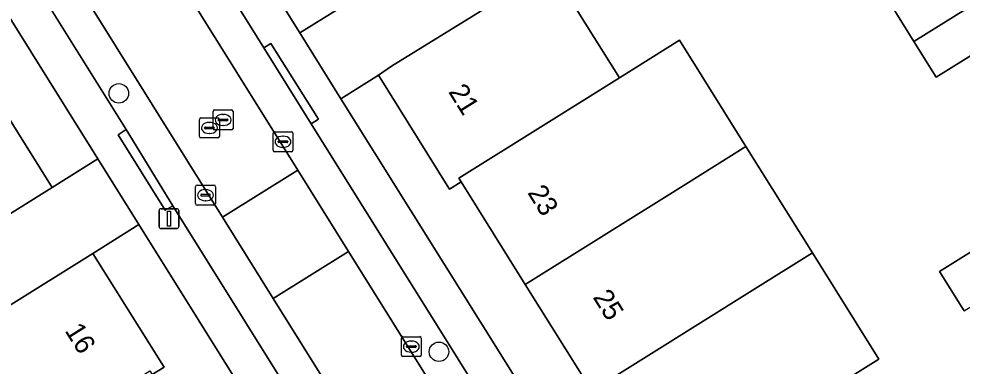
# Model space of a CAD drawing. Extents: x 159664 to 160323, y 385312 to 386115.
# Drawn here: x 159995.34 to 160042.74, y 385889.89 to 385907.34 of the extents above; entities that cross this region are included whole.
import ezdxf

# ---------------------------------------------------------------- set-up
doc = ezdxf.new("R2010")
doc.units = 0
for name, color, linetype in [('IMGEO_Boom', 7, 'Continuous'), ('IMGEO_Erf', 7, 'Continuous'), ('IMGEO_Kolk', 7, 'Continuous'), ('IMGEO_Lichtmast', 7, 'Continuous'), ('IMGEO_Pand', 7, 'Continuous'), ('IMGEO_Pand_nummerreeks', 7, 'Continuous'), ('IMGEO_Parkeervlak_open', 7, 'Continuous'), ('IMGEO_Rijbaan_lokaal_open', 7, 'Continuous'), ('IMGEO_Rioolput', 7, 'Continuous'), ('IMGEO_Voetpad_open', 7, 'Continuous')]:
    doc.layers.add(name, color=color, linetype=linetype)

msp = doc.modelspace()

# ---------------------------------------------------------------- linework, layer by layer
at = {"layer": 'IMGEO_Boom'}
for centre in [(160000.366, 385903.593), (160016.451, 385890.611)]:
    msp.add_circle(centre, 0.489, dxfattribs=at)
at = {"layer": 'IMGEO_Erf'}
for points in [[(159991.196, 385940.076), (159987.865, 385945.413), (159984.529, 385950.757), (159981.194, 385956.102), (159977.747, 385961.624), (159975.855, 385960.448), (159986.636, 385943.101), (160009.458, 385906.629), (160011.351, 385907.814), (160007.893, 385913.355), (160007.779, 385913.539), (160008.364, 385913.904), (160005.142, 385919.064), (160001.8, 385924.418), (159998.592, 385929.556), (159997.409, 385928.817), (159997.28, 385929.023), (159993.946, 385934.366), (159993.835, 385934.544), (159994.42, 385934.909)], [(159975.723, 385938.075), (159973.42, 385936.637), (159976.895, 385931.073), (159980.086, 385925.964), (159980.68, 385926.335), (159980.804, 385926.136), (159984.137, 385920.79), (159984.25, 385920.609), (159983.072, 385919.868), (159986.292, 385914.709), (159989.626, 385909.366), (159992.839, 385904.218), (159993.432, 385904.589), (159993.555, 385904.392), (159997.009, 385898.866), (159999.31, 385900.303)], [(160017.562, 385899.151), (160016.976, 385898.786), (160016.864, 385898.967), (160013.411, 385904.508), (160011.524, 385903.327), (160035.946, 385864.298), (160048.683, 385843.877), (160069.417, 385856.837), (160067.895, 385859.287), (160061.072, 385870.217), (160056.435, 385867.318), (160052.008, 385874.381), (160051.226, 385875.622), (160036.993, 385866.722), (160033.548, 385872.248), (160030.317, 385877.411), (160029.732, 385877.045), (160029.621, 385877.223), (160026.283, 385882.566), (160026.158, 385882.766), (160027.345, 385883.508), (160024.13, 385888.65), (160020.789, 385893.991)], [(160001.374, 385896.998), (159999.068, 385895.557), (160002.522, 385890.029), (160002.641, 385889.839), (160002.047, 385889.468), (160005.268, 385884.315), (160008.607, 385878.973), (160011.825, 385873.824), (160013.008, 385874.562), (160013.133, 385874.362), (160016.47, 385869.019), (160016.581, 385868.842), (160015.987, 385868.472), (160016.233, 385868.079), (160019.217, 385863.302), (160022.665, 385857.784), (160024.965, 385859.219)]]:
    msp.add_lwpolyline(points, close=True, dxfattribs=at)
for points in [[(160022.073, 385909.89), (160025.516, 385904.378), (160028.533, 385906.265), (160031.874, 385900.923), (160035.214, 385895.582), (160038.554, 385890.24), (160035.527, 385888.347), (160038.864, 385883.003), (160038.278, 385882.636), (160038.393, 385882.45), (160038.554, 385882.189), (160041.025, 385878.193), (160041.462, 385877.486), (160041.591, 385877.278), (160043.3, 385878.347)], [(160045.416, 385906.887), (160041.433, 385904.408), (160040.307, 385906.205), (160039.182, 385908.001)], [(160042.835, 385892.664), (160042.721, 385892.846), (160041.596, 385894.65), (160045.576, 385897.131)]]:
    msp.add_lwpolyline(points, dxfattribs=at)
at = {"layer": 'IMGEO_Kolk'}
for p, q in [((160008.189, 385901.662), (160009.041, 385901.662)), ((160008.114, 385900.736), (160008.114, 385901.588)), ((160008.416, 385901.205), (160008.814, 385901.205)), ((160008.602, 385901.442), (160008.627, 385901.442)), ((160009.115, 385901.588), (160009.115, 385900.736)), ((160008.373, 385901.156), (160008.373, 385901.168)), ((160008.811, 385901.119), (160008.413, 385901.119)), ((160008.625, 385900.882), (160008.6, 385900.882)), ((160008.857, 385901.168), (160008.857, 385901.156)), ((160009.041, 385900.662), (160008.189, 385900.662)), ((160004.22, 385898.054), (160004.22, 385898.906)), ((160004.295, 385898.98), (160005.147, 385898.98)), ((160005.221, 385898.906), (160005.221, 385898.054)), ((160004.479, 385898.474), (160004.479, 385898.486)), ((160004.917, 385898.437), (160004.519, 385898.437)), ((160004.522, 385898.523), (160004.92, 385898.523)), ((160004.708, 385898.76), (160004.733, 385898.76)), ((160004.963, 385898.486), (160004.963, 385898.474)), ((160005.147, 385897.98), (160004.295, 385897.98)), ((160004.731, 385898.2), (160004.706, 385898.2)), ((160014.562, 385890.444), (160014.562, 385891.296)), ((160014.637, 385891.37), (160015.489, 385891.37)), ((160015.563, 385891.296), (160015.563, 385890.444)), ((160014.821, 385890.864), (160014.821, 385890.876)), ((160015.259, 385890.827), (160014.861, 385890.827)), ((160014.864, 385890.913), (160015.262, 385890.913)), ((160015.05, 385891.15), (160015.075, 385891.15)), ((160015.305, 385890.876), (160015.305, 385890.864)), ((160015.489, 385890.37), (160014.637, 385890.37)), ((160015.073, 385890.59), (160015.048, 385890.59))]:
    msp.add_line(p, q, dxfattribs=at)
for points in [[(160008.189, 385901.662), (160009.041, 385901.662)], [(160008.114, 385900.736), (160008.114, 385901.588)], [(160009.115, 385901.588), (160009.115, 385900.736)], [(160009.041, 385900.662), (160008.189, 385900.662)], [(160004.22, 385898.054), (160004.22, 385898.906)], [(160004.295, 385898.98), (160005.147, 385898.98)], [(160005.221, 385898.906), (160005.221, 385898.054)], [(160005.147, 385897.98), (160004.295, 385897.98)], [(160014.562, 385890.444), (160014.562, 385891.296)], [(160014.637, 385891.37), (160015.489, 385891.37)], [(160015.563, 385891.296), (160015.563, 385890.444)], [(160015.489, 385890.37), (160014.637, 385890.37)]]:
    msp.add_lwpolyline(points, dxfattribs=at)
for centre, radius, start, end in [((160008.191, 385901.586), 0.0765, 91.552, 178.448), ((160008.191, 385901.586), 0.0765, 91.552, 178.448), ((160009.039, 385901.586), 0.0765, 1.552, 88.448), ((160009.039, 385901.586), 0.0765, 1.552, 88.448), ((160008.413, 385901.165), 0.0403, 85.8775, 175.7526), ((160008.818, 385901.167), 0.0386, 1.7309, 96.639), ((160008.191, 385900.738), 0.0765, 181.552, 268.448), ((160008.191, 385900.738), 0.0765, 181.552, 268.448), ((160008.41, 385901.155), 0.0366, 178.938, 274.7102), ((160008.814, 385901.162), 0.043, 264.8664, 352.4533), ((160009.039, 385900.738), 0.0765, 271.552, 358.448), ((160009.039, 385900.738), 0.0765, 271.552, 358.448), ((160004.297, 385898.904), 0.0765, 91.552, 178.448), ((160004.297, 385898.904), 0.0765, 91.552, 178.448), ((160005.145, 385898.904), 0.0765, 1.552, 88.448), ((160005.145, 385898.904), 0.0765, 1.552, 88.448), ((160004.519, 385898.483), 0.0403, 85.8775, 175.7526), ((160004.516, 385898.473), 0.0366, 178.938, 274.7102), ((160004.92, 385898.48), 0.043, 264.8664, 352.4533), ((160004.924, 385898.485), 0.0386, 1.7309, 96.639), ((160004.297, 385898.056), 0.0765, 181.552, 268.448), ((160004.297, 385898.056), 0.0765, 181.552, 268.448), ((160005.145, 385898.056), 0.0765, 271.552, 358.448), ((160005.145, 385898.056), 0.0765, 271.552, 358.448), ((160014.639, 385891.294), 0.0765, 91.552, 178.448), ((160014.639, 385891.294), 0.0765, 91.552, 178.448), ((160015.487, 385891.294), 0.0765, 1.552, 88.448), ((160015.487, 385891.294), 0.0765, 1.552, 88.448), ((160014.861, 385890.873), 0.0403, 85.8775, 175.7526), ((160014.858, 385890.863), 0.0366, 178.938, 274.7102), ((160015.262, 385890.87), 0.043, 264.8664, 352.4533), ((160015.266, 385890.875), 0.0386, 1.7309, 96.639), ((160014.639, 385890.446), 0.0765, 181.552, 268.448), ((160014.639, 385890.446), 0.0765, 181.552, 268.448), ((160015.487, 385890.446), 0.0765, 271.552, 358.448), ((160015.487, 385890.446), 0.0765, 271.552, 358.448)]:
    msp.add_arc(centre, radius, start, end, dxfattribs=at)
for centre, major_axis, ratio, start_param, end_param in [((160008.601, 385901.162), (-0.387, 0.002), 0.722429, 4.712389, 7.853982), ((160008.626, 385901.162), (-0.39, 0.002), 0.717154, 1.570796, 4.712389), ((160004.707, 385898.48), (-0.387, 0.002), 0.722429, 4.712389, 7.853982), ((160004.732, 385898.48), (-0.39, 0.002), 0.717154, 1.570796, 4.712389), ((160015.049, 385890.87), (-0.387, 0.002), 0.722429, 4.712389, 7.853982), ((160015.074, 385890.87), (-0.39, 0.002), 0.717154, 1.570796, 4.712389)]:
    msp.add_ellipse(centre, major_axis=major_axis, ratio=ratio, start_param=start_param, end_param=end_param, dxfattribs=at)
at = {"layer": 'IMGEO_Lichtmast'}
for p, q in [((160002.387, 385896.901), (160002.387, 385897.701)), ((160002.387, 385897.701), (160002.387, 385896.901)), ((160002.487, 385897.801), (160003.277, 385897.801)), ((160003.277, 385897.801), (160002.487, 385897.801)), ((160003.377, 385897.701), (160003.377, 385896.901)), ((160003.377, 385896.901), (160003.377, 385897.701)), ((160003.277, 385896.801), (160002.487, 385896.801)), ((160002.487, 385896.801), (160003.277, 385896.801))]:
    msp.add_line(p, q, dxfattribs=at)
msp.add_lwpolyline([(160002.807, 385897.676), (160002.957, 385897.676), (160002.957, 385896.926), (160002.807, 385896.926), (160002.807, 385897.676)], dxfattribs=at)
for centre, start, end in [((160002.487, 385897.701), 90, 180), ((160002.487, 385897.701), 90, 180), ((160003.277, 385897.701), 0, 90), ((160003.277, 385897.701), 360, 90), ((160002.487, 385896.901), 180, 270), ((160002.487, 385896.901), 180, 270), ((160003.277, 385896.901), 270, 0), ((160003.277, 385896.901), 270, 0)]:
    msp.add_arc(centre, 0.1, start, end, dxfattribs=at)
at = {"layer": 'IMGEO_Pand'}
for points in [[(160044.292, 385908.693), (160043.168, 385910.499), (160039.182, 385908.001), (160040.307, 385906.205)], [(160022.073, 385909.89), (160022.062, 385909.908), (160014.062, 385904.965), (160013.411, 385904.508), (160016.864, 385898.967), (160016.976, 385898.786), (160017.562, 385899.151), (160017.448, 385899.332), (160025.516, 385904.378)], [(160040.307, 385906.205), (160041.433, 385904.408), (160045.416, 385906.887), (160044.292, 385908.693)], [(160031.874, 385900.923), (160028.533, 385906.265), (160025.516, 385904.378), (160017.448, 385899.332), (160017.562, 385899.151), (160020.789, 385893.991), (160028.853, 385899.034)], [(159993.555, 385904.392), (159993.432, 385904.589), (159992.839, 385904.218), (159992.961, 385904.022), (159984.92, 385899.008), (159988.369, 385893.475), (159997.009, 385898.866)], [(160028.853, 385899.034), (160020.789, 385893.991), (160024.13, 385888.65), (160032.19, 385893.691), (160035.214, 385895.582), (160031.874, 385900.923)], [(160042.835, 385892.664), (160046.815, 385895.144), (160046.701, 385895.328), (160045.576, 385897.131), (160041.596, 385894.65), (160042.721, 385892.846)], [(159999.068, 385895.557), (159990.429, 385890.174), (159993.89, 385884.633), (160001.928, 385889.658), (160002.047, 385889.468), (160002.641, 385889.839), (160002.522, 385890.029)], [(160035.527, 385888.347), (160038.554, 385890.24), (160035.214, 385895.582), (160032.19, 385893.691), (160024.13, 385888.65), (160027.345, 385883.508), (160027.47, 385883.308)]]:
    msp.add_lwpolyline(points, close=True, dxfattribs=at)
at = {"layer": 'IMGEO_Parkeervlak_open'}
for points in [[(160007.649, 385905.881), (159928.962, 386031.821)], [(159969.672, 385963.279), (160009.352, 385899.733)], [(160005.572, 385897.372), (159966.516, 385959.929)], [(159966.714, 385956.197), (160000.735, 385901.781)], [(160010.038, 385902.057), (160007.649, 385905.881)], [(160000.735, 385901.781), (160003.077, 385897.951)], [(160043.232, 385848.929), (160010.038, 385902.057)], [(160009.352, 385899.733), (160011.905, 385895.644)], [(160003.077, 385897.951), (160036.27, 385844.777)], [(160008.124, 385893.283), (160005.572, 385897.372)], [(160011.905, 385895.644), (160043.342, 385845.298)], [(160039.334, 385843.293), (160008.124, 385893.283)]]:
    msp.add_lwpolyline(points, dxfattribs=at)
at = {"layer": 'IMGEO_Rijbaan_lokaal_open'}
for points in [[(160009.352, 385899.733), (159969.672, 385963.279), (159965.877, 385960.911), (159966.516, 385959.929), (160005.572, 385897.372)], [(160009.352, 385899.733), (160005.572, 385897.372), (160008.124, 385893.283), (160011.905, 385895.644)], [(160039.567, 385842.92), (160043.342, 385845.298), (160011.905, 385895.644), (160008.124, 385893.283), (160039.334, 385843.293)]]:
    msp.add_lwpolyline(points, close=True, dxfattribs=at)
at = {"layer": 'IMGEO_Rioolput'}
for p, q in [((160005.104, 385901.834), (160005.104, 385902.686)), ((160005.179, 385902.76), (160006.031, 385902.76)), ((160006.105, 385902.686), (160006.105, 385901.834)), ((160004.415, 385901.433), (160004.415, 385902.285)), ((160004.49, 385902.359), (160005.342, 385902.359)), ((160004.903, 385902.139), (160004.928, 385902.139)), ((160005.363, 385902.254), (160005.363, 385902.266)), ((160005.801, 385902.217), (160005.403, 385902.217)), ((160005.406, 385902.303), (160005.804, 385902.303)), ((160005.416, 385902.285), (160005.416, 385901.433)), ((160005.592, 385902.54), (160005.617, 385902.54)), ((160005.847, 385902.266), (160005.847, 385902.254)), ((160004.674, 385901.853), (160004.674, 385901.865)), ((160005.112, 385901.816), (160004.714, 385901.816)), ((160004.717, 385901.902), (160005.115, 385901.902)), ((160005.158, 385901.865), (160005.158, 385901.853)), ((160006.031, 385901.76), (160005.179, 385901.76)), ((160005.615, 385901.98), (160005.59, 385901.98)), ((160005.342, 385901.359), (160004.49, 385901.359)), ((160004.926, 385901.579), (160004.901, 385901.579))]:
    msp.add_line(p, q, dxfattribs=at)
for points in [[(160005.104, 385901.834), (160005.104, 385902.686)], [(160005.179, 385902.76), (160006.031, 385902.76)], [(160006.105, 385902.686), (160006.105, 385901.834)], [(160004.415, 385901.433), (160004.415, 385902.285)], [(160004.49, 385902.359), (160005.342, 385902.359)], [(160005.416, 385902.285), (160005.416, 385901.433)], [(160006.031, 385901.76), (160005.179, 385901.76)], [(160005.342, 385901.359), (160004.49, 385901.359)]]:
    msp.add_lwpolyline(points, dxfattribs=at)
for centre, radius, start, end in [((160005.181, 385902.684), 0.0765, 91.552, 178.448), ((160005.181, 385902.684), 0.0765, 91.552, 178.448), ((160006.029, 385902.684), 0.0765, 1.552, 88.448), ((160006.029, 385902.684), 0.0765, 1.552, 88.448), ((160004.492, 385902.283), 0.0765, 91.552, 178.448), ((160004.492, 385902.283), 0.0765, 91.552, 178.448), ((160005.34, 385902.283), 0.0765, 1.552, 88.448), ((160005.34, 385902.283), 0.0765, 1.552, 88.448), ((160005.403, 385902.263), 0.0403, 85.8775, 175.7526), ((160005.4, 385902.253), 0.0366, 178.938, 274.7102), ((160005.804, 385902.26), 0.043, 264.8664, 352.4533), ((160005.808, 385902.265), 0.0386, 1.7309, 96.639), ((160004.714, 385901.862), 0.0403, 85.8775, 175.7526), ((160004.711, 385901.852), 0.0366, 178.938, 274.7102), ((160005.181, 385901.836), 0.0765, 181.552, 268.448), ((160005.181, 385901.836), 0.0765, 181.552, 268.448), ((160005.115, 385901.859), 0.043, 264.8664, 352.4533), ((160005.119, 385901.864), 0.0386, 1.7309, 96.639), ((160006.029, 385901.836), 0.0765, 271.552, 358.448), ((160006.029, 385901.836), 0.0765, 271.552, 358.448), ((160004.492, 385901.435), 0.0765, 181.552, 268.448), ((160004.492, 385901.435), 0.0765, 181.552, 268.448), ((160005.34, 385901.435), 0.0765, 271.552, 358.448), ((160005.34, 385901.435), 0.0765, 271.552, 358.448)]:
    msp.add_arc(centre, radius, start, end, dxfattribs=at)
for centre, major_axis, ratio, start_param, end_param in [((160004.902, 385901.859), (-0.387, 0.002), 0.722429, 4.712389, 7.853982), ((160004.927, 385901.859), (-0.39, 0.002), 0.717154, 1.570796, 4.712389), ((160005.591, 385902.26), (-0.387, 0.002), 0.722429, 4.712389, 7.853982), ((160005.616, 385902.26), (-0.39, 0.002), 0.717154, 1.570796, 4.712389)]:
    msp.add_ellipse(centre, major_axis=major_axis, ratio=ratio, start_param=start_param, end_param=end_param, dxfattribs=at)
at = {"layer": 'IMGEO_Voetpad_open'}
for points in [[(160035.946, 385864.298), (160011.524, 385903.327), (160009.458, 385906.629), (159986.636, 385943.101), (159975.855, 385960.448), (159975.052, 385961.74), (159971.661, 385967.195), (159947.685, 386005.559), (159946.972, 386006.7), (159927.976, 386037.096), (159924.811, 386035.12), (159925.856, 386033.371)], [(159928.962, 386031.821), (160007.649, 385905.881), (160007.996, 385906.094), (160010.404, 385902.292), (160010.038, 385902.057), (160043.232, 385848.929)], [(159958.817, 385965.147), (159960.488, 385962.471), (159974.902, 385939.389), (159974.915, 385939.368), (159975.723, 385938.075), (159999.31, 385900.303), (160001.374, 385896.998), (160024.965, 385859.219), (160022.665, 385857.784), (160023.444, 385856.494), (160025.732, 385857.953), (160038.523, 385837.501), (160040.915, 385833.676)], [(160036.27, 385844.777), (160003.077, 385897.951), (160002.698, 385897.724), (160000.327, 385901.513), (160000.735, 385901.781), (159966.714, 385956.197)], [(160011.351, 385907.814), (160009.458, 385906.629), (160011.524, 385903.327), (160013.411, 385904.508), (160014.062, 385904.965), (160022.062, 385909.908)], [(159990.429, 385890.174), (159999.068, 385895.557), (160001.374, 385896.998), (159999.31, 385900.303), (159997.009, 385898.866), (159988.369, 385893.475)]]:
    msp.add_lwpolyline(points, dxfattribs=at)
for points in [[(160010.038, 385902.057), (160010.404, 385902.292), (160007.996, 385906.094), (160007.649, 385905.881)], [(160003.077, 385897.951), (160000.735, 385901.781), (160000.327, 385901.513), (160002.698, 385897.724)]]:
    msp.add_lwpolyline(points, close=True, dxfattribs=at)

# ---------------------------------------------------------------- texts
at = {"layer": 'IMGEO_Pand_nummerreeks'}
for s, rotation, p in [('21', 301.9307, (160016.899, 385903.676)), ('23', 302.0224, (160020.875, 385898.605)), ('25', 302.0224, (160024.159, 385893.354)), ('16', 301.9995, (159997.625, 385891.676))]:
    msp.add_text(s, height=1, rotation=rotation, dxfattribs=at).set_placement(p)

doc.saveas('drawing.dxf')
